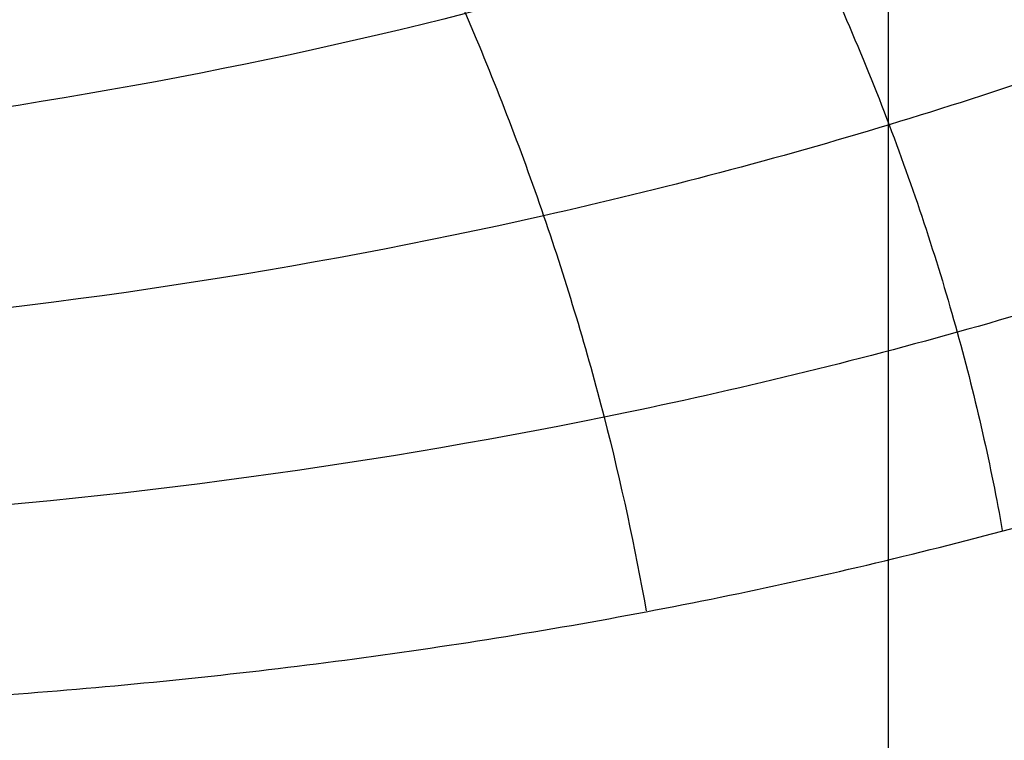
# Model space of a CAD drawing. Header units: centimetres. Extents: x -10 to 8.9, y -29.1 to -8.
# Tile 596 of 656: x -6.5622 to -6.5484, y -28.3981 to -28.388. Entities that reach past the tile are written whole.
import ezdxf

# ---------------------------------------------------------------- set-up
doc = ezdxf.new("R2010")
doc.units = ezdxf.units.CM
doc.layers.add('Default', color=7, linetype='Continuous', true_color=0x000000)

msp = doc.modelspace()

# ---------------------------------------------------------------- linework, layer by layer
at = {"layer": 'Default'}
msp.add_line((-6.550000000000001, -28.35915252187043, 0.2690766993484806), (-6.550000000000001, -28.43016660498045, 0.2432296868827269), dxfattribs=at)
at = {"layer": 'Default', "extrusion": (1, 0, 0)}
for radius in [3.9, 3.6]:
    msp.add_arc((-25.205, 0.45, -6.550000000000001), radius, 90, 180, dxfattribs=at)
at = {"layer": 'Default', "extrusion": (0, 0, -1)}
for centre, radius, start, end in [((6.550000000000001, -28.205, -0.45), 0.9, 270, 90), ((6.550000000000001, -28.205, 0.3399975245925), 0.9000000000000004, 270, 90), ((6.550000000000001, -28.205, -0.45), 0.9, 90, 270), ((6.550000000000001, -28.205, 0.3399975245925), 0.8999999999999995, 90, 270), ((6.550000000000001, -28.205, 1.15), 0.8550000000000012, 270, 90), ((6.550000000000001, -28.205, 1.15), 0.8550000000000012, 90, 270), ((6.550000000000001, -28.205, -0.35), 0.775, 270, 90), ((6.550000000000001, -28.205, -0.35), 0.6000000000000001, 270, 90), ((6.550000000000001, -28.205, -0.4), 0.6000000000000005, 270, 90), ((6.550000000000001, -28.205, -0.4), 0.5999999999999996, 90, 270), ((6.550000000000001, -28.205, -0.2), 0.6367740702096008, 180, 0), ((6.550000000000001, -28.205, -0.1809807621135), 0.6125, 180, 0), ((6.550000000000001, -28.205, -0.1625), 0.6075000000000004, 180, 0), ((6.550000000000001, -28.205, -0.195), 0.6075000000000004, 180, 0), ((6.550000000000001, -28.205, 1.220980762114), 0.6075, 180, 0), ((6.550000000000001, -28.205, 1.24), 0.6075000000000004, 180, 0), ((6.550000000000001, -28.205, -0.18660444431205), 0.5500000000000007, 180, 0), ((6.55000000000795, -28.20500000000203, -0.1625), 0.1937629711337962, 263.8385486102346, 306.1614513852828)]:
    msp.add_arc(centre, radius, start, end, dxfattribs=at)
at = {"layer": 'Default'}
for centre, radius, start, end in [((-6.550000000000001, -28.205, -1.15), 0.8549999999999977, 90, 270), ((-6.550000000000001, -28.205, -0.82), 0.8349999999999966, 90, 270), ((-6.550000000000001, -28.205, -1.13), 0.8349999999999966, 90, 270), ((-6.550000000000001, -28.205, -0.9750000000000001), 0.8350000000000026, 90, 270), ((-6.550000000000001, -28.205, -0.82), 0.8349999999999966, 270, 90), ((-6.550000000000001, -28.205, -1.13), 0.8349999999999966, 270, 90), ((-6.550000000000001, -28.205, -0.9750000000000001), 0.8350000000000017, 270, 90), ((-6.550000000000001, -28.205, -0.17362505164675), 0.7750000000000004, 90, 270), ((-6.550000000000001, -28.205, 0.35), 0.775, 270, 90), ((-6.550000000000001, -28.205, -0.1486250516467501), 0.7749999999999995, 270, 90), ((-6.550000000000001, -28.205, 0.45), 0.6000000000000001, 90, 270), ((-6.550000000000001, -28.205, 0.45), 0.6000000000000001, 270, 90), ((-6.550000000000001, -28.205, 0.35), 0.6000000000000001, 270, 90), ((-6.550000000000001, -28.205, -1.24), 0.6400000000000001, 180, 0), ((-6.550000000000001, -28.205, 0.2), 0.6367740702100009, 180, 0), ((-6.550000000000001, -28.205, 0.1625), 0.6231698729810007, 180, 0), ((-6.550000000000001, -28.205, 0.17875), 0.6074999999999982, 180, 0), ((-6.550000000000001, -28.205, -1.230490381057), 0.6074999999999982, 180, 0), ((-6.550000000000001, -28.205, 0.195), 0.55, 180, 0), ((-6.550000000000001, -28.205, 0.1782088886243), 0.55, 248.3999999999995, 0)]:
    msp.add_arc(centre, radius, start, end, dxfattribs=at)
at = {"layer": 'Default', "extrusion": (-1, 0, 0)}
msp.add_arc((28.205, -0.1449999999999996, 6.550000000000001), 1.2, 275.5456418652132, 280.0456954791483, dxfattribs=at)
at = {"layer": 'Default'}
for points in [[(-6.549999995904, -29.10499504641, -1.129995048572), (-6.562534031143, -29.10499504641, -1.129995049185), (-6.587613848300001, -29.10447872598, -1.129973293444), (-6.625216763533, -29.1021145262, -1.129982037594), (-6.662695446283, -29.09818200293, -1.129979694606), (-6.700029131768, -29.0926742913, -1.129980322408), (-6.737073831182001, -29.08561193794, -1.129980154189), (-6.773802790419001, -29.0770016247, -1.129980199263), (-6.810138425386, -29.06685949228, -1.129980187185), (-6.845986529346, -29.05521510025, -1.129980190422), (-6.881339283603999, -29.04207130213, -1.129980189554), (-6.916101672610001, -29.02746185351, -1.129980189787), (-6.950229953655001, -29.01140569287, -1.129980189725), (-6.983649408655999, -28.99393710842, -1.129980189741), (-7.016292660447, -28.97509411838, -1.129980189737), (-7.048140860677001, -28.95488652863, -1.129980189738), (-7.079107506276, -28.93336748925, -1.129980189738), (-7.109151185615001, -28.91056651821, -1.129980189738), (-7.138208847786, -28.88653057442, -1.129980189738), (-7.166219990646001, -28.86131294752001, -1.129980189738), (-7.193170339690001, -28.8349254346, -1.129980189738), (-7.218986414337, -28.80743764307, -1.129980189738), (-7.243631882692, -28.77888933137, -1.129980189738), (-7.267057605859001, -28.74933627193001, -1.129980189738), (-7.289212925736, -28.71884626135, -1.129980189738), (-7.310087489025, -28.68743253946, -1.129980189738), (-7.329624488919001, -28.65517728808, -1.129980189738), (-7.347795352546, -28.62212915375, -1.129980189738), (-7.364564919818, -28.5883504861, -1.129980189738), (-7.379896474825, -28.5539205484, -1.129980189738), (-7.393783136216, -28.51885373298, -1.129980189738), (-7.406186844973, -28.48324093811, -1.129980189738), (-7.417089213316, -28.44713727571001, -1.129980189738), (-7.426469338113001, -28.41060914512, -1.129980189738), (-7.434307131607, -28.37374413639, -1.129980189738), (-7.440599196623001, -28.33655693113, -1.129980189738), (-7.445327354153, -28.29914276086, -1.129980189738), (-7.448484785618, -28.26156197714, -1.129980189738), (-7.450065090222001, -28.22388067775, -1.129980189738), (-7.450066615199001, -28.18619179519, -1.129980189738), (-7.44848930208, -28.14850979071, -1.129980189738), (-7.445334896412, -28.11092897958, -1.129980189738), (-7.440609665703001, -28.07351393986, -1.129980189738), (-7.434320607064, -28.03632652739, -1.129980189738), (-7.426485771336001, -27.99946088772, -1.129980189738), (-7.41710840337, -27.962931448, -1.129980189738), (-7.406208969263, -27.92682714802, -1.129980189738), (-7.393807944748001, -27.89121296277, -1.129980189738), (-7.379924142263, -27.8561452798, -1.129980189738), (-7.364595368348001, -27.82171420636, -1.129980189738), (-7.347828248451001, -27.78793376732, -1.129980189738), (-7.329660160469, -27.75488449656, -1.129980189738), (-7.310125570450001, -27.72262746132, -1.129980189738), (-7.289253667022, -27.69121236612, -1.129980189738), (-7.267100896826, -27.66072075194, -1.129980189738), (-7.24367717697, -27.63116541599, -1.129980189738), (-7.219034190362, -27.60261541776, -1.129980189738), (-7.193220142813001, -27.57512541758, -1.129980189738), (-7.166272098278, -27.54873599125, -1.129980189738), (-7.138263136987, -27.52351627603, -1.129980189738), (-7.109206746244, -27.4994775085, -1.129980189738), (-7.079164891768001, -27.47667419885, -1.129980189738), (-7.048199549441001, -27.45515245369, -1.129980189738), (-7.016352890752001, -27.43494235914, -1.129980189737), (-6.983711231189, -27.41609686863, -1.129980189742), (-6.950292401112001, -27.39862529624, -1.129980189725), (-6.916165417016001, -27.38256652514, -1.129980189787), (-6.881404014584, -27.36795432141, -1.129980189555), (-6.846052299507, -27.35480779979, -1.129980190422), (-6.810204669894, -27.34316048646, -1.129980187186), (-6.773868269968, -27.33301516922, -1.129980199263), (-6.73714051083, -27.32440226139, -1.12998015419), (-6.700099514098, -27.31733765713, -1.129980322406), (-6.662768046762, -27.31182714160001, -1.129979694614), (-6.625283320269, -27.30789088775, -1.129982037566), (-6.587660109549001, -27.3055227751, -1.129973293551), (-6.562551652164, -27.30500495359, -1.129995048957), (-6.550000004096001, -27.30500495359, -1.129995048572)], [(-6.550000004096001, -27.30500495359, -1.129995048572), (-6.537465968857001, -27.30500495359, -1.129995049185), (-6.512386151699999, -27.30552127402, -1.129973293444), (-6.474783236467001, -27.3078854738, -1.129982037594), (-6.437304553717, -27.31181799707, -1.129979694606), (-6.399970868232, -27.3173257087, -1.129980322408), (-6.362926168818, -27.32438806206, -1.129980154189), (-6.326197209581, -27.3329983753, -1.129980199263), (-6.289861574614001, -27.34314050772, -1.129980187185), (-6.254013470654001, -27.35478489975, -1.129980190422), (-6.218660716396, -27.36792869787, -1.129980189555), (-6.183898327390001, -27.38253814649, -1.129980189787), (-6.149770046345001, -27.39859430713, -1.129980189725), (-6.116350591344, -27.41606289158, -1.129980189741), (-6.083707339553, -27.43490588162, -1.129980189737), (-6.051859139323, -27.45511347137, -1.129980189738), (-6.020892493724, -27.47663251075, -1.129980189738), (-5.990848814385, -27.49943348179, -1.129980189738), (-5.961791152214, -27.52346942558, -1.129980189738), (-5.933780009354, -27.54868705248, -1.129980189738), (-5.906829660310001, -27.5750745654, -1.129980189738), (-5.881013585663, -27.60256235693, -1.129980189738), (-5.856368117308, -27.63111066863, -1.129980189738), (-5.832942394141, -27.66066372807, -1.129980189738), (-5.810787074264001, -27.69115373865, -1.129980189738), (-5.789912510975, -27.72256746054, -1.129980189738), (-5.770375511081, -27.75482271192, -1.129980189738), (-5.752204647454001, -27.78787084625, -1.129980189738), (-5.735435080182, -27.8216495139, -1.129980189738), (-5.720103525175, -27.8560794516, -1.129980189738), (-5.706216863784, -27.89114626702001, -1.129980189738), (-5.693813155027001, -27.92675906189, -1.129980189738), (-5.682910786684, -27.96286272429, -1.129980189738), (-5.673530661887, -27.99939085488, -1.129980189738), (-5.665692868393, -28.03625586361, -1.129980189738), (-5.659400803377, -28.07344306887, -1.129980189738), (-5.654672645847, -28.11085723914, -1.129980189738), (-5.651515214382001, -28.14843802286, -1.129980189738), (-5.649934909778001, -28.18611932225, -1.129980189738), (-5.649933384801, -28.22380820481, -1.129980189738), (-5.65151069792, -28.26149020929, -1.129980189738), (-5.654665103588, -28.29907102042, -1.129980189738), (-5.659390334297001, -28.33648606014, -1.129980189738), (-5.665679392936, -28.37367347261, -1.129980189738), (-5.673514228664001, -28.41053911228, -1.129980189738), (-5.68289159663, -28.447068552, -1.129980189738), (-5.693791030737, -28.48317285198, -1.129980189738), (-5.706192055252, -28.51878703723, -1.129980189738), (-5.720075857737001, -28.5538547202, -1.129980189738), (-5.735404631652, -28.58828579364, -1.129980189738), (-5.752171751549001, -28.62206623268, -1.129980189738), (-5.770339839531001, -28.65511550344, -1.129980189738), (-5.78987442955, -28.68737253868, -1.129980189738), (-5.810746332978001, -28.71878763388, -1.129980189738), (-5.832899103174, -28.74927924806, -1.129980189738), (-5.85632282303, -28.77883458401, -1.129980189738), (-5.880965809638, -28.80738458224, -1.129980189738), (-5.906779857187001, -28.83487458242, -1.129980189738), (-5.933727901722, -28.86126400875, -1.129980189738), (-5.961736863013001, -28.88648372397, -1.129980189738), (-5.990793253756, -28.9105224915, -1.129980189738), (-6.020835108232, -28.93332580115, -1.129980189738), (-6.051800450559, -28.95484754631, -1.129980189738), (-6.083647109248, -28.97505764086, -1.129980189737), (-6.116288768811, -28.99390313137, -1.129980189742), (-6.149707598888, -29.01137470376, -1.129980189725), (-6.183834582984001, -29.02743347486, -1.129980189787), (-6.218595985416, -29.04204567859, -1.129980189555), (-6.253947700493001, -29.05519220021, -1.129980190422), (-6.289795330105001, -29.06683951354, -1.129980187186), (-6.326131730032, -29.07698483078, -1.129980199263), (-6.36285948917, -29.08559773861, -1.12998015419), (-6.399900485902, -29.09266234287, -1.129980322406), (-6.437231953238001, -29.0981728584, -1.129979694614), (-6.47471667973, -29.10210911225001, -1.129982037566), (-6.512339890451, -29.1044772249, -1.129973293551), (-6.537448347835, -29.10499504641, -1.129995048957), (-6.549999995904, -29.10499504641, -1.129995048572)], [(-6.54999999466, -29.08499354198, -1.149993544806), (-6.562348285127, -29.08499354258, -1.149993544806), (-6.587013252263, -29.08445540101, -1.150002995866), (-6.623948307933, -29.08212963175, -1.14999919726), (-6.660723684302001, -29.07824776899, -1.150000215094), (-6.697345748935, -29.07282030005, -1.149999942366), (-6.733698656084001, -29.06585870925, -1.150000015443), (-6.769767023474, -29.05736499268, -1.149999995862), (-6.805407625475, -29.04737034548, -1.150000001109), (-6.840468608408, -29.03593097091, -1.149999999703), (-6.874973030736, -29.0230526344, -1.15000000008), (-6.908893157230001, -29.00874977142, -1.149999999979), (-6.942222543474, -28.99302303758, -1.150000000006), (-6.974865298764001, -28.97591353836, -1.149999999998), (-7.006743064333, -28.95746527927, -1.15), (-7.03783715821, -28.93768911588, -1.15), (-7.068069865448, -28.91663334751, -1.15), (-7.097405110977, -28.89432308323, -1.15), (-7.125772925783, -28.87081033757, -1.15), (-7.153108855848, -28.84615321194, -1.15), (-7.179401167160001, -28.82036335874, -1.15), (-7.204583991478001, -28.79350448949, -1.15), (-7.228627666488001, -28.76560908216, -1.15), (-7.251482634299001, -28.73673271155, -1.15), (-7.273099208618, -28.7069415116, -1.15), (-7.293466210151, -28.67624952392, -1.15), (-7.312527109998, -28.64473889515, -1.15), (-7.330255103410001, -28.61245562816, -1.15), (-7.346616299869, -28.57945973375, -1.15), (-7.361575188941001, -28.54582763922, -1.15), (-7.375124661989, -28.51157375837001, -1.15), (-7.38722678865, -28.47678898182, -1.15), (-7.397864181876, -28.44152591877, -1.15), (-7.407016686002, -28.40584840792, -1.15), (-7.41466462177, -28.36984190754, -1.15), (-7.420804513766, -28.33352114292, -1.15), (-7.425418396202, -28.29698120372, -1.15), (-7.42849999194, -28.26028028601, -1.15), (-7.430043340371, -28.22347886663, -1.15), (-7.430046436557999, -28.18666512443, -1.15), (-7.428508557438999, -28.14985317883, -1.15), (-7.425431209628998, -28.11313923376, -1.15), (-7.420820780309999, -28.07658825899, -1.15), (-7.414683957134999, -28.04025901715, -1.15), (-7.407038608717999, -28.00424470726, -1.15), (-7.397887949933, -27.96855891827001, -1.15), (-7.387251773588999, -27.93328760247, -1.15), (-7.375149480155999, -27.898492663, -1.15), (-7.361599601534, -27.86423027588, -1.15), (-7.346641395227, -27.83059360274, -1.15), (-7.330282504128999, -27.79759691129, -1.15), (-7.312558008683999, -27.7653147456, -1.15), (-7.293499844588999, -27.73380355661, -1.15), (-7.273135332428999, -27.70311054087, -1.15), (-7.251520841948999, -27.67331768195, -1.15), (-7.228667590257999, -27.64443925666, -1.15), (-7.204627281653, -27.61654375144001, -1.15), (-7.179450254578, -27.58968697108, -1.15), (-7.153162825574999, -27.56389755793, -1.15), (-7.125823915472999, -27.5392334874, -1.15), (-7.097441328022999, -27.51570523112, -1.15), (-7.068086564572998, -27.4933783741, -1.15), (-7.037834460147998, -27.4723087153, -1.15), (-7.006722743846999, -27.45252207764, -1.15), (-6.974828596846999, -27.43406595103, -1.149999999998), (-6.942169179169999, -27.41695013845, -1.150000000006), (-6.908822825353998, -27.4012185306, -1.149999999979), (-6.874881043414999, -27.38691047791, -1.15000000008), (-6.840354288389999, -27.37402879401, -1.149999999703), (-6.805278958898, -27.36259055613, -1.150000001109), (-6.769636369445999, -27.35260139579, -1.149999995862), (-6.733570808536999, -27.34411402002, -1.150000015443), (-6.697211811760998, -27.33715686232, -1.149999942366), (-6.660584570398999, -27.33173462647, -1.150000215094), (-6.623819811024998, -27.32785985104, -1.14999919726), (-6.586922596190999, -27.32554162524, -1.150002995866), (-6.562313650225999, -27.32500645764, -1.149993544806), (-6.550000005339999, -27.32500645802, -1.149993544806)], [(-6.550000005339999, -27.32500645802, -1.149993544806), (-6.537651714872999, -27.32500645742, -1.149993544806), (-6.512986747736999, -27.32554459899, -1.150002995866), (-6.476051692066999, -27.32787036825, -1.14999919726), (-6.439276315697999, -27.33175223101, -1.150000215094), (-6.402654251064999, -27.33717969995, -1.149999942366), (-6.366301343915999, -27.34414129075, -1.150000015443), (-6.330232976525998, -27.35263500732, -1.149999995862), (-6.294592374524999, -27.36262965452, -1.150000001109), (-6.259531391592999, -27.37406902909, -1.149999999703), (-6.225026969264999, -27.3869473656, -1.15000000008), (-6.191106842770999, -27.40125022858, -1.149999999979), (-6.157777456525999, -27.41697696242, -1.150000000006), (-6.125134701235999, -27.43408646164, -1.149999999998), (-6.093256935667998, -27.45253472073, -1.15), (-6.062162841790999, -27.47231088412, -1.15), (-6.031930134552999, -27.49336665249, -1.15), (-6.002594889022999, -27.51567691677, -1.15), (-5.974227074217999, -27.53918966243, -1.15), (-5.946891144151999, -27.56384678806, -1.15), (-5.920598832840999, -27.58963664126, -1.15), (-5.895416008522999, -27.61649551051, -1.15), (-5.871372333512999, -27.64439091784, -1.15), (-5.848517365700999, -27.67326728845, -1.15), (-5.826900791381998, -27.7030584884, -1.15), (-5.806533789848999, -27.73375047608, -1.15), (-5.787472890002, -27.76526110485, -1.15), (-5.76974489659, -27.79754437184, -1.15), (-5.753383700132, -27.83054026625, -1.15), (-5.738424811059, -27.86417236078, -1.15), (-5.724875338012, -27.89842624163, -1.15), (-5.71277321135, -27.93321101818, -1.15), (-5.702135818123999, -27.96847408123, -1.15), (-5.692983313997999, -28.00415159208, -1.15), (-5.68533537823, -28.04015809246, -1.15), (-5.679195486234, -28.07647885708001, -1.15), (-5.674581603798, -28.11301879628, -1.15), (-5.67150000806, -28.14971971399, -1.15), (-5.669956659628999, -28.18652113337, -1.15), (-5.669953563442, -28.22333487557, -1.15), (-5.671491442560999, -28.26014682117, -1.15), (-5.674568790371, -28.29686076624, -1.15), (-5.679179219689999, -28.33341174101, -1.15), (-5.685316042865, -28.36974098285, -1.15), (-5.692961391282, -28.40575529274, -1.15), (-5.702112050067, -28.44144108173, -1.15), (-5.712748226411, -28.47671239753, -1.15), (-5.724850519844, -28.511507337, -1.15), (-5.738400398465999, -28.54576972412, -1.15), (-5.753358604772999, -28.57940639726, -1.15), (-5.769717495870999, -28.61240308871, -1.15), (-5.787441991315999, -28.6446852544, -1.15), (-5.806500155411, -28.6761964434, -1.15), (-5.826864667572, -28.70688945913, -1.15), (-5.848479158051, -28.73668231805, -1.15), (-5.871332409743, -28.76556074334, -1.15), (-5.895372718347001, -28.79345624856, -1.15), (-5.920549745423, -28.82031302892, -1.15), (-5.946837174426, -28.84610244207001, -1.15), (-5.974176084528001, -28.8707665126, -1.15), (-6.002558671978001, -28.89429476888, -1.15), (-6.031913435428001, -28.9166216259, -1.15), (-6.062165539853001, -28.9376912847, -1.15), (-6.093277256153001, -28.95747792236, -1.15), (-6.125171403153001, -28.97593404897, -1.149999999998), (-6.157830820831, -28.99304986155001, -1.150000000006), (-6.191177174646, -29.0087814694, -1.149999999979), (-6.225118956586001, -29.02308952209, -1.15000000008), (-6.25964571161, -29.03597120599, -1.149999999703), (-6.294721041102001, -29.04740944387, -1.150000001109), (-6.330363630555, -29.05739860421, -1.149999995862), (-6.366429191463, -29.06588597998, -1.150000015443), (-6.40278818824, -29.07284313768, -1.149999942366), (-6.439415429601, -29.07826537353, -1.150000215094), (-6.476180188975, -29.08214014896, -1.14999919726), (-6.513077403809, -29.08445837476, -1.150002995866), (-6.537686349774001, -29.08499354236, -1.149993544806), (-6.54999999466, -29.08499354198, -1.149993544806)], [(-6.549999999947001, -27.42838343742, -0.7616165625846), (-6.538747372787, -27.42824483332, -0.7617551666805), (-6.516204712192, -27.42845367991, -0.7620351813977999), (-6.482313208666, -27.43024072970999, -0.7624632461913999), (-6.448493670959, -27.43350371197, -0.7628974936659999), (-6.414786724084, -27.43824561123, -0.763337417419), (-6.381352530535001, -27.44444544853, -0.7637809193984), (-6.348201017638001, -27.45209983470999, -0.7642278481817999), (-6.315445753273, -27.46118216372, -0.764676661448), (-6.283108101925, -27.47168408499, -0.7651270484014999), (-6.251249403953, -27.48358745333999, -0.7655781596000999), (-6.219910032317, -27.49687984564, -0.766029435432), (-6.189177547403, -27.51152847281, -0.7664796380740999), (-6.159225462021, -27.52744172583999, -0.7669261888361), (-6.130017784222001, -27.54461827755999, -0.7673695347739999), (-6.101215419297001, -27.56329288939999, -0.7678150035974), (-6.073286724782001, -27.58321536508, -0.7682556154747), (-6.047409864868, -27.60344005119, -0.7686723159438), (-6.024707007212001, -27.6227118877, -0.7690451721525), (-6.004504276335, -27.64114310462, -0.7693833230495), (-5.984998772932, -27.66020157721, -0.7697151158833), (-5.965776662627, -27.68034635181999, -0.7700594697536), (-5.947249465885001, -27.70119728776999, -0.7704083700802), (-5.929608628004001, -27.72252886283, -0.7707584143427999), (-5.913139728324, -27.74390244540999, -0.7711027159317), (-5.896745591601, -27.76673460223, -0.7714641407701), (-5.879471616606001, -27.79280128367, -0.7718690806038), (-5.862185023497, -27.82140181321, -0.7723044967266), (-5.845650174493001, -27.85166194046, -0.7727558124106), (-5.830525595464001, -27.88248582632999, -0.7732063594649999), (-5.816816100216, -27.91378163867, -0.7736550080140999), (-5.804432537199, -27.94575507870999, -0.7741047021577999), (-5.793443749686, -27.97826360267, -0.7745533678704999), (-5.783885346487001, -28.01119863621, -0.7749995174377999), (-5.775776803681, -28.04447658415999, -0.7754420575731), (-5.769121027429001, -28.07806966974, -0.7758806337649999), (-5.763924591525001, -28.11195605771, -0.7763150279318), (-5.760204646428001, -28.14606329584, -0.7767440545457), (-5.75797080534, -28.18027120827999, -0.7771671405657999), (-5.757226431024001, -28.21470555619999, -0.7775824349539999), (-5.757979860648, -28.24925848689, -0.7780047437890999), (-5.760231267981, -28.28374168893, -0.7784336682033), (-5.763975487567, -28.31808767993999, -0.7788678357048), (-5.769197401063, -28.35219385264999, -0.7793060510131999), (-5.775894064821, -28.38605939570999, -0.7797482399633), (-5.784064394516, -28.41964983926, -0.7801939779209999), (-5.793686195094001, -28.45285785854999, -0.7806418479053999), (-5.804730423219, -28.48558927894, -0.781090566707), (-5.817164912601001, -28.51776854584, -0.7815390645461), (-5.830995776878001, -28.54941158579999, -0.7819875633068), (-5.846175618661, -28.5804064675, -0.7824344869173), (-5.862691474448, -28.61072888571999, -0.7828794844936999), (-5.880499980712, -28.64029706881, -0.7833213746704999), (-5.899571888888, -28.66906635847, -0.7837594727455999), (-5.91989141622, -28.69700629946, -0.7841934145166), (-5.941356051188, -28.72398166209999, -0.7846208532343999), (-5.963982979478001, -28.75002327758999, -0.7850431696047), (-5.987781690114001, -28.77512537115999, -0.7854569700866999), (-6.012782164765, -28.7993101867, -0.7858765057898), (-6.03884161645, -28.82242111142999, -0.7863039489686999), (-6.065837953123, -28.84435183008, -0.786736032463), (-6.093752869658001, -28.86509285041, -0.7871728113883), (-6.122529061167, -28.88460275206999, -0.7876132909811), (-6.15214747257, -28.90286625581, -0.7880571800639), (-6.18250003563, -28.91981717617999, -0.7885028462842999), (-6.213581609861, -28.93545322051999, -0.7889502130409), (-6.245293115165, -28.94972306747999, -0.7893978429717), (-6.277594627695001, -28.96261096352, -0.7898451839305), (-6.310433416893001, -28.97409375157, -0.790291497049), (-6.343717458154, -28.98414082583, -0.7907355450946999), (-6.377431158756, -28.99274659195, -0.7911771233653), (-6.411455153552, -28.99988067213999, -0.7916146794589), (-6.445763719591, -29.00553981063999, -0.7920479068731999), (-6.480290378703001, -29.00971218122, -0.7924759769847), (-6.515041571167, -29.01239375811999, -0.7928989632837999), (-6.538334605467, -29.01317723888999, -0.7931772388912), (-6.549999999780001, -29.01331529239, -0.7933152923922)], [(-6.550000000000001, -27.43, -0.5972501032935), (-6.56115897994, -27.43, -0.5970328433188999), (-6.583482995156, -27.43048187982, -0.5965943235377), (-6.616944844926, -27.43265418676, -0.5959253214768), (-6.650259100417, -27.43626923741, -0.5952475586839), (-6.683359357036, -27.44131565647, -0.5945624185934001), (-6.716212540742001, -27.4477863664, -0.5938706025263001), (-6.748794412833, -27.45567987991, -0.5931725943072), (-6.781012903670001, -27.46497802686, -0.5924703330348), (-6.812768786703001, -27.47565012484, -0.591765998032), (-6.844013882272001, -27.48767545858, -0.5910606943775), (-6.874731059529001, -27.50104738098, -0.5903548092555), (-6.904876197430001, -27.51575187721, -0.5896493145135), (-6.934354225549, -27.5317457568, -0.5889464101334), (-6.963076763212, -27.54897711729, -0.5882482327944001), (-6.991013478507, -27.56742165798, -0.5875555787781), (-7.018171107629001, -27.58708750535, -0.5868682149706), (-7.044464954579, -27.60792000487, -0.5861883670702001), (-7.069824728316, -27.62986398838, -0.5855173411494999), (-7.094172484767, -27.65284536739, -0.5848591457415), (-7.117510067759, -27.67686044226, -0.5842067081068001), (-7.139799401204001, -27.70187428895, -0.5835390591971), (-7.160974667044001, -27.72781144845, -0.5828635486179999), (-7.181023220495, -27.75465737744, -0.5821791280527), (-7.19987616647, -27.78231838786, -0.5814885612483), (-7.217534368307, -27.81079578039, -0.5807917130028), (-7.233936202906, -27.83999311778, -0.5800909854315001), (-7.249065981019, -27.86987929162, -0.5793871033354), (-7.26289118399, -27.90039388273, -0.5786815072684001), (-7.275379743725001, -27.93146156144, -0.5779759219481), (-7.286523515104, -27.96306606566, -0.5772707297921), (-7.296282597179, -27.99509245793, -0.5765684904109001), (-7.304656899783, -28.02754004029, -0.5758692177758), (-7.311615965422, -28.06029404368, -0.5751753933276), (-7.317156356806, -28.09332977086, -0.5744875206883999), (-7.321264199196, -28.12657623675, -0.5738071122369), (-7.323931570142, -28.15995589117, -0.5731356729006), (-7.32515493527, -28.19344108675, -0.5724740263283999), (-7.324931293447, -28.22691472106, -0.5718235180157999), (-7.323260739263, -28.26037875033, -0.5711577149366), (-7.32014798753, -28.29371799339, -0.5704837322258), (-7.315595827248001, -28.32691034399, -0.5698007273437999), (-7.309616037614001, -28.35986074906, -0.5691109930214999), (-7.302220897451, -28.3925194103, -0.5684155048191), (-7.293396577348, -28.42491388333, -0.5677136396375), (-7.283181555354, -28.45688503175, -0.5670087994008), (-7.271595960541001, -28.48836355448, -0.5663024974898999), (-7.258771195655, -28.51907310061, -0.5656011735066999), (-7.244383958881, -28.54974020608, -0.5648880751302), (-7.228473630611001, -28.58008165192, -0.5641690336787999), (-7.211527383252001, -28.6091953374, -0.5634655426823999), (-7.19408401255, -28.6363953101, -0.5627952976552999), (-7.176828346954, -28.66108061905, -0.5621755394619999), (-7.158514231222, -28.68525818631, -0.5615570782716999), (-7.139010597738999, -28.70899061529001, -0.5609378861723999), (-7.118580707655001, -28.73193012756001, -0.5603259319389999), (-7.097412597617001, -28.75387608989, -0.5597300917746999), (-7.075801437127, -28.77462114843, -0.5591438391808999), (-7.052120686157, -28.79564115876, -0.5585127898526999), (-7.026110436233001, -28.81682666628, -0.5578356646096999), (-6.998585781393, -28.83728768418, -0.5571347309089), (-6.970426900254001, -28.85633882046, -0.5564328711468), (-6.942060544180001, -28.87379155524, -0.5557398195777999), (-6.912890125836, -28.89006189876, -0.5550407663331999), (-6.882919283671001, -28.90511796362, -0.5543354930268), (-6.852304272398, -28.91887145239, -0.5536297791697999), (-6.821145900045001, -28.93127751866, -0.5529183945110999), (-6.800080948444, -28.93862706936, -0.5524606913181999), (-6.789483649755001, -28.94207027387, -0.5522266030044)], [(-6.789484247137, -28.94207008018, -0.6175262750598), (-6.800126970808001, -28.93861210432, -0.6177613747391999), (-6.821282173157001, -28.93122889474, -0.6182212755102), (-6.852574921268, -28.91875910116, -0.6189357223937), (-6.883317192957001, -28.90493096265, -0.6196445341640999), (-6.913405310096, -28.88979091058, -0.6203527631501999), (-6.942671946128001, -28.87343489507, -0.6210543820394), (-6.971153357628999, -28.85587272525, -0.6217505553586), (-6.999453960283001, -28.83667361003, -0.6224563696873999), (-7.026982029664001, -28.81614593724, -0.6231579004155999), (-7.052724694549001, -28.79511540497, -0.6238285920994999), (-7.075688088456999, -28.77470611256, -0.6244406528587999), (-7.096540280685, -28.75472753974, -0.6250063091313), (-7.117201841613, -28.73340119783, -0.6255859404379), (-7.137298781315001, -28.71097315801, -0.6261852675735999), (-7.156505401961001, -28.68777765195, -0.6267916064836), (-7.174377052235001, -28.6644067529, -0.6273907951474), (-7.191067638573, -28.64083669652, -0.6279842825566), (-7.208179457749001, -28.61460584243, -0.6286329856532), (-7.225174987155, -28.58598153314, -0.6293273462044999), (-7.241316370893, -28.55585288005, -0.6300441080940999), (-7.256034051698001, -28.52518505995, -0.6307598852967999), (-7.269181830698, -28.49444082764, -0.631464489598), (-7.281070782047, -28.46295258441, -0.6321734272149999), (-7.291591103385, -28.43093445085, -0.6328816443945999), (-7.300711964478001, -28.39848002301, -0.6335870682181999), (-7.308395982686, -28.36573904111, -0.6342864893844), (-7.314654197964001, -28.33269712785, -0.6349802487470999), (-7.319480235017, -28.2993587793, -0.6356683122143), (-7.322853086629, -28.26583798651, -0.6363478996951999), (-7.324764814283, -28.23222832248, -0.6370185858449), (-7.325216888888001, -28.19861914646, -0.6376731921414), (-7.324209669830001, -28.16496747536, -0.6383354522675), (-7.321739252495, -28.13136586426, -0.6390098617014), (-7.317810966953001, -28.09790636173, -0.6396929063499), (-7.312441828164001, -28.06469953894, -0.6403827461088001), (-7.305640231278, -28.03176565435, -0.6410787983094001), (-7.297409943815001, -27.99913479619, -0.6417804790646), (-7.287779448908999, -27.96691667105, -0.6424854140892), (-7.276751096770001, -27.9351203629, -0.6431934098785), (-7.264364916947, -27.90386096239, -0.6439019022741), (-7.250624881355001, -27.87314580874, -0.6446107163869), (-7.235567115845, -27.84306114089, -0.6453178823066), (-7.219222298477, -27.81366399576, -0.6460220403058), (-7.201608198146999, -27.78498951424, -0.6467223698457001), (-7.182782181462, -27.75712843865, -0.6474166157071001), (-7.162745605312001, -27.73008418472, -0.6481047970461), (-7.141574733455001, -27.70395960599, -0.6487839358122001), (-7.119270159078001, -27.67875497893, -0.6494553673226), (-7.095911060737, -27.65456105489, -0.6501116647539), (-7.071516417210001, -27.63139470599, -0.6507717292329), (-7.046135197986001, -27.60930554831, -0.6514444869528), (-7.019833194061, -27.58834849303, -0.6521254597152), (-6.992625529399, -27.56853730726, -0.6528149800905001), (-6.964612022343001, -27.54994354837, -0.6535103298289), (-6.935791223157, -27.53256604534, -0.6542115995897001), (-6.906264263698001, -27.51646691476, -0.6549163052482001), (-6.876051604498, -27.50165601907, -0.6556239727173), (-6.845230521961, -27.48817308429, -0.6563327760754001), (-6.813866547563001, -27.47604412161, -0.6570412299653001), (-6.781982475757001, -27.46527960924, -0.6577488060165), (-6.749685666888, -27.45591536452, -0.6584531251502), (-6.716987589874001, -27.4479548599, -0.6591539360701), (-6.684003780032, -27.44142631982, -0.6598487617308), (-6.650747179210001, -27.43633045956, -0.6605373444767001), (-6.617253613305, -27.43267848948, -0.6612188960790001), (-6.583632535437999, -27.43048613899, -0.661891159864), (-6.561207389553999, -27.43, -0.6623316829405), (-6.550000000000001, -27.43, -0.662549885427)], [(-6.550000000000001, -27.43, -0.6972501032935), (-6.561267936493, -27.43, -0.6970307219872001), (-6.583804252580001, -27.43049139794, -0.6965879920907), (-6.61755744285, -27.43270343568, -0.6959129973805), (-6.651160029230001, -27.43638250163, -0.6952291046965), (-6.684598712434, -27.44152813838, -0.6945365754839), (-6.717747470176, -27.44812038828, -0.6938380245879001), (-6.750605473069, -27.45615842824, -0.6931334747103), (-6.783064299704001, -27.46561715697, -0.6924252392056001), (-6.815089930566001, -27.4764852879, -0.6917140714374), (-6.846610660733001, -27.48874036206, -0.6910015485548), (-6.877547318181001, -27.50234857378, -0.6902894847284), (-6.907915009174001, -27.51731967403, -0.6895775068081), (-6.937610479, -27.53360932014, -0.6888679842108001), (-6.966554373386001, -27.55117370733, -0.688162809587), (-6.994658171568, -27.56995299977, -0.6874642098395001), (-7.021924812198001, -27.58994429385, -0.6867720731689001), (-7.048329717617, -27.6111357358, -0.6860872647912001), (-7.073786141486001, -27.63346269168, -0.6854109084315), (-7.098218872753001, -27.65685595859, -0.6847490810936), (-7.121587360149, -27.68126941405, -0.6840878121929), (-7.143890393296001, -27.7067018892, -0.6834121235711), (-7.165081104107, -27.73310768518, -0.6827273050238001), (-7.185092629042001, -27.76040616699, -0.6820343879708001), (-7.203870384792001, -27.78851571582, -0.6813356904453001), (-7.221404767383, -27.8174154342, -0.6806316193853), (-7.237678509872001, -27.84708209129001, -0.679922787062), (-7.252648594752, -27.87744603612, -0.6792108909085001), (-7.266266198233, -27.90840470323, -0.6784983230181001), (-7.278516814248, -27.93991686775, -0.6777860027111), (-7.289380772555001, -27.97192859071, -0.6770751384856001), (-7.298848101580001, -28.00441727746, -0.6763662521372), (-7.306887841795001, -28.03728913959, -0.6756614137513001), (-7.313479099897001, -28.07044277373, -0.6749627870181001), (-7.318621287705, -28.10386986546, -0.6742704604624), (-7.322299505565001, -28.13747402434, -0.673586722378), (-7.324510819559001, -28.17124320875, -0.6729107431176), (-7.32524574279, -28.20505069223, -0.6722491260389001), (-7.324506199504, -28.23885557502, -0.6715875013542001), (-7.322293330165, -28.27259428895, -0.6709121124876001), (-7.318610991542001, -28.30621099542, -0.6702280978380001), (-7.313462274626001, -28.33965308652, -0.6695354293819), (-7.306867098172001, -28.37280435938, -0.6688368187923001), (-7.298825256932, -28.40566618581, -0.6681321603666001), (-7.28936568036, -28.43811889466, -0.6674240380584), (-7.278492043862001, -28.47015225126, -0.6667126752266), (-7.266236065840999, -28.50166786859, -0.6660002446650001), (-7.252617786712, -28.53261978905, -0.6652878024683), (-7.237652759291, -28.56296621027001, -0.6645762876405), (-7.221395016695, -28.5926013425, -0.6638681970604), (-7.203847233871, -28.62152114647, -0.6631636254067), (-7.18506935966, -28.64962682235, -0.6624650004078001), (-7.165062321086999, -28.67691634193, -0.6617722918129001), (-7.143889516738, -28.70329841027, -0.6610880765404), (-7.121599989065, -28.72871687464, -0.6604127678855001), (-7.098221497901, -28.75314154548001, -0.6597511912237), (-7.073795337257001, -28.77652867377, -0.659089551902), (-7.048350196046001, -28.79884641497, -0.6584134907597), (-7.021980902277, -28.8200122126, -0.6577295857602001), (-6.994713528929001, -28.84000846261, -0.6570373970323), (-6.966608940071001, -28.85879138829, -0.6563387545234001), (-6.937678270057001, -28.87635130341, -0.6556338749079), (-6.908003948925, -28.89263330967, -0.6549248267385), (-6.877681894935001, -28.90758833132, -0.6542138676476), (-6.846740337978, -28.92120609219, -0.6535016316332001), (-6.815218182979, -28.93346826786, -0.6527890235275), (-6.783158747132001, -28.94435386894, -0.65207705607), (-6.750663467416, -28.95382607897, -0.6513680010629), (-6.717828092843, -28.96186149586, -0.6506639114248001), (-6.684674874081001, -28.96845858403, -0.6499652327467), (-6.651218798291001, -28.97361042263, -0.6492723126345), (-6.617557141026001, -28.97729720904, -0.6485872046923), (-6.583793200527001, -28.97950903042, -0.6479120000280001), (-6.561261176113, -28.98, -0.6474693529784), (-6.550000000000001, -28.98, -0.6472501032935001)], [(-6.550000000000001, -28.98, -0.6472501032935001), (-6.538733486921, -28.98, -0.6470307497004), (-6.516189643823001, -28.97950872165, -0.6465878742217), (-6.482389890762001, -28.97729300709, -0.6459119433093), (-6.448718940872, -28.97360204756, -0.6452266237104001), (-6.415286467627, -28.96845141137, -0.6445341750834), (-6.382136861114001, -28.9618541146, -0.6438355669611), (-6.349274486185, -28.95380935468, -0.6431308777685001), (-6.316821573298, -28.94434696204, -0.6424227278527), (-6.284787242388, -28.93346993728, -0.6417113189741), (-6.253280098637, -28.92121449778, -0.6409990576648), (-6.222324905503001, -28.90759197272, -0.6402865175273), (-6.191987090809, -28.89262837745, -0.6395751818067), (-6.162348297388, -28.87636610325, -0.6388669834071), (-6.133423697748, -28.85881215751, -0.6381622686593), (-6.1053183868, -28.84003103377, -0.6374636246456), (-6.07803369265, -28.82002363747, -0.6367710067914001), (-6.051669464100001, -28.7988625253, -0.6360872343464), (-6.026237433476, -28.77655854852, -0.6354115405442), (-6.001809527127, -28.75317251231, -0.6347498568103), (-5.978430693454, -28.72875070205, -0.6340883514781), (-5.956125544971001, -28.70331637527, -0.6334126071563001), (-5.934966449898, -28.67695331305, -0.6327288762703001), (-5.914960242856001, -28.6496691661, -0.6320362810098), (-5.896181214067, -28.62156563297, -0.6313376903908), (-5.878632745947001, -28.59264971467, -0.6306331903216), (-5.862367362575, -28.56300470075, -0.6299248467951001), (-5.847408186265, -28.53267528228, -0.629213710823), (-5.833784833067, -28.50171815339, -0.6285011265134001), (-5.821532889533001, -28.47022030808, -0.6277890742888), (-5.8106490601, -28.43816826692, -0.6270772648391), (-5.801170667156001, -28.40565376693, -0.6263677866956), (-5.793124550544, -28.37276766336, -0.6256626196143), (-5.786530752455, -28.33961176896, -0.6249639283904), (-5.78138744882, -28.30619858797, -0.6242718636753), (-5.777701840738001, -28.27254822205, -0.6235871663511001), (-5.775489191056, -28.23876096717, -0.6229108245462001), (-5.774754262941, -28.20494234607, -0.6222489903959), (-5.775493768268, -28.17114853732, -0.6215875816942), (-5.777706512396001, -28.13740264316, -0.6209120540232), (-5.781393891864, -28.10374893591, -0.6202272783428), (-5.786546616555, -28.07029563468, -0.6195343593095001), (-5.793145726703, -28.0371388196, -0.6188356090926), (-5.801183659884, -28.00430073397, -0.6181314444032), (-5.810652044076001, -27.97182316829, -0.6174227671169), (-5.821536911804, -27.93976765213, -0.6167108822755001), (-5.833799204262, -27.90824671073, -0.6159982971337), (-5.847421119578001, -27.87729763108, -0.615285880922), (-5.862376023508, -27.84697847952, -0.6145749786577), (-5.878652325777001, -27.8173156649, -0.613866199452), (-5.896211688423, -27.78838626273, -0.6131613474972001), (-5.914995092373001, -27.76028113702, -0.6124626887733), (-5.934999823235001, -27.73300334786, -0.6117702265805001), (-5.956160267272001, -27.70664206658, -0.6110865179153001), (-5.978475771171, -27.68119987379, -0.6104105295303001), (-6.001860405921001, -27.6567765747, -0.6097489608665), (-6.026289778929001, -27.63339360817, -0.6090872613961), (-6.051718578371, -27.61109628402, -0.6084116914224), (-6.078088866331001, -27.58993391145, -0.6077277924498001), (-6.105377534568, -27.56992754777, -0.6070351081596), (-6.133484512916, -27.55114909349, -0.6063364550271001), (-6.162412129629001, -27.53359698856, -0.6056316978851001), (-6.192055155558, -27.51733618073, -0.6049234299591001), (-6.222391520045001, -27.50237706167, -0.6042121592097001), (-6.253344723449, -27.48875867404, -0.6034996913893), (-6.284863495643, -27.47650207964, -0.6027871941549), (-6.316910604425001, -27.46562484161, -0.6020755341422), (-6.349366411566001, -27.45616608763, -0.6013673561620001), (-6.382222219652, -27.44812703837, -0.6006628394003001), (-6.415376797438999, -27.44153241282, -0.5999641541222), (-6.448824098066, -27.43638416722, -0.5992714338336), (-6.482460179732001, -27.43270175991, -0.5985868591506), (-6.516196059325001, -27.43049163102, -0.5979122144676), (-6.538732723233, -27.43, -0.5974694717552), (-6.550000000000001, -27.43, -0.5972501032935)], [(-6.59059794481, -28.39515062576, 0.2199999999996), (-6.589190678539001, -28.39547802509, 0.2199999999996), (-6.586349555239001, -28.39607220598, 0.2198956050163), (-6.582035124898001, -28.39677474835, 0.2194212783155), (-6.577676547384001, -28.39728515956, 0.2186232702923), (-6.573289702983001, -28.39759751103, 0.2174946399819), (-6.568892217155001, -28.39770611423, 0.2160281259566), (-6.564505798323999, -28.39760407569, 0.2142170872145), (-6.560157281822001, -28.39728391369, 0.2120574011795), (-6.555874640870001, -28.3967408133, 0.2095461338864), (-6.551687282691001, -28.3959725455, 0.2066812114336), (-6.547628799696, -28.394977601, 0.2034636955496), (-6.543743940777, -28.39375793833, 0.1999061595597), (-6.5400812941, -28.39232273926, 0.196032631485), (-6.536671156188, -28.39067928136, 0.1918529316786), (-6.533552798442, -28.38883774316, 0.1873879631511), (-6.530775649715, -28.38682224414, 0.182681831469), (-6.528382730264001, -28.38466341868, 0.1777885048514), (-6.526404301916, -28.38239166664, 0.1727605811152), (-6.524861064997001, -28.38003629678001, 0.1676497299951), (-6.5241302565, -28.37843622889, 0.1642166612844), (-6.523839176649, -28.37762652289, 0.1624998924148)], [(-6.600855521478, -28.43343242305, 0.22), (-6.599586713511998, -28.43371489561, 0.22), (-6.597017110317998, -28.43420404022, 0.2199154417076), (-6.593094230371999, -28.43470055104, 0.219531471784), (-6.589082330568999, -28.43495533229, 0.2188808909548), (-6.584987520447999, -28.4349563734, 0.2179520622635), (-6.580803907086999, -28.43468975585, 0.2167279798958), (-6.576531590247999, -28.43413679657, 0.2151872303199), (-6.572184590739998, -28.43327795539, 0.2133095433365), (-6.567771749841, -28.43209028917, 0.211068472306), (-6.563318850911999, -28.43055216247, 0.2084408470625), (-6.558863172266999, -28.42864620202, 0.2054082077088), (-6.554446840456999, -28.42635784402, 0.2019532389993), (-6.550133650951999, -28.423686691, 0.1980753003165), (-6.545995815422, -28.42064640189, 0.1937874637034), (-6.542110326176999, -28.41726500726, 0.1891163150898), (-6.538565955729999, -28.41359832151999, 0.1841199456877), (-6.535439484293, -28.40971529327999, 0.1788685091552), (-6.532796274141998, -28.40570080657, 0.1734506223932), (-6.530679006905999, -28.40163826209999, 0.1679527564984), (-6.529636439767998, -28.39896782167, 0.1643137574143), (-6.52920332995, -28.39764368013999, 0.1625)]]:
    msp.add_open_spline(points, degree=3, dxfattribs=at)
for points, knots in [([(-5.978187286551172, -27.65671795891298, -0.8200013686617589), (-5.982028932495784, -27.65271221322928, -0.8198943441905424), (-6.0036866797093, -27.63059904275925, -0.8192981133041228), (-6.045434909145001, -27.592650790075, -0.8182125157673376), (-6.107814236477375, -27.54614199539, -0.81665422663), (-6.1750504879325, -27.505673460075, -0.8150551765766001), (-6.246341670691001, -27.47188979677, -0.8134306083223), (-6.320641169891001, -27.445368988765, -0.8118060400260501), (-6.396800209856, -27.42644239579, -0.8102069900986), (-6.473795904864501, -27.415221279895, -0.8086487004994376), (-6.550005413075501, -27.41158862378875, -0.8071806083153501), (-6.626214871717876, -27.415222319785, -0.8057125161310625), (-6.703210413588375, -27.42644448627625, -0.8041542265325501), (-6.779369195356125, -27.44537211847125, -0.8025551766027), (-6.853668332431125, -27.4718939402, -0.8009306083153), (-6.924959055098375, -27.50567857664, -0.7993060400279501), (-6.992194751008, -27.54614802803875, -0.7977069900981), (-7.054573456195, -27.59265767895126, -0.79614870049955), (-7.111030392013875, -27.64397726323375, -0.7946806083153), (-7.1623492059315, -27.700434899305, -0.7932125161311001), (-7.2088580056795, -27.762814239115, -0.7916542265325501), (-7.249326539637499, -27.83005048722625, -0.7900551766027), (-7.2831102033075, -27.90134167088, -0.7884306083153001), (-7.309631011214, -27.97564116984, -0.78680604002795), (-7.328557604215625, -28.05180020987, -0.7852069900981), (-7.339778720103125, -28.12879590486, -0.78364870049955), (-7.343411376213, -28.205005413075, -0.7821806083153), (-7.339777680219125, -28.28121487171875, -0.7807125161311), (-7.328555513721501, -28.358210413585, -0.77915422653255), (-7.314570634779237, -28.41448112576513, -0.7779727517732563), (-7.305021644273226, -28.4449068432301, -0.7773179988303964), (-7.303262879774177, -28.4503068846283, -0.7772012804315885)], [9.275203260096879, 9.275203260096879, 9.275203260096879, 9.275203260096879, 9.451340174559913, 10.25789556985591, 11.0644509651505, 11.8710063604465, 12.67756175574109, 13.48411715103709, 14.29067254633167, 15.09722794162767, 15.90378333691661, 16.71033873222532, 17.5168941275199, 18.32344952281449, 19.13000491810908, 19.93656031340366, 20.74311570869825, 21.54967110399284, 22.35622649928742, 23.16278189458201, 23.9693372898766, 24.77589268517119, 25.58244808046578, 26.38900347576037, 27.19555887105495, 28.00211426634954, 28.80866966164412, 29.61522505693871, 30.4217804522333, 31.228335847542, 31.40302071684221, 31.40302071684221, 31.40302071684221, 31.40302071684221]), ([(-6.525029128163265, -28.3657046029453, 0.1673219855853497), (-6.525841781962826, -28.36763990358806, 0.1707653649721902), (-6.528032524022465, -28.37135547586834, 0.1773501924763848), (-6.5329017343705, -28.37649640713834, 0.1865193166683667), (-6.538118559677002, -28.38035750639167, 0.1935602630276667), (-6.542943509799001, -28.38307654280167, 0.1987218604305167), (-6.546881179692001, -28.38492254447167, 0.2023611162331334), (-6.551193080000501, -28.38655686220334, 0.20577445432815), (-6.557439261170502, -28.38839376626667, 0.2099645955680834), (-6.566013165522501, -28.38994010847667, 0.2143690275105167), (-6.577201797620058, -28.3902571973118, 0.2178827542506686), (-6.585100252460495, -28.38920594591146, 0.2187493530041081), (-6.589134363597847, -28.38829557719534, 0.2187314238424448)], [0.009703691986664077, 0.009703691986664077, 0.009703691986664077, 0.009703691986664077, 0.1377287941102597, 0.2657538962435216, 0.3937789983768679, 0.4577915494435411, 0.5218041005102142, 0.5858166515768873, 0.6498292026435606, 0.7778543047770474, 0.9058794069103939, 1.033904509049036, 1.033904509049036, 1.033904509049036, 1.033904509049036]), ([(-6.523490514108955, -28.36947994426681, 0.1649372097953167), (-6.52423679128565, -28.37134777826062, 0.168532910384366), (-6.526332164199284, -28.37493368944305, 0.1754382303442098), (-6.531175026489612, -28.3798878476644, 0.1851165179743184), (-6.536466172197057, -28.38359535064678, 0.1925822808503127), (-6.541408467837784, -28.38619234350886, 0.198069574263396), (-6.545463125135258, -28.3879463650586, 0.2019442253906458), (-6.549919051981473, -28.38948701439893, 0.2055818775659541), (-6.556394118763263, -28.39119740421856, 0.2100519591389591), (-6.565326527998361, -28.39258433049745, 0.2147594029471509), (-6.577053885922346, -28.39271023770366, 0.2185238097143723), (-6.585368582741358, -28.39153483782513, 0.2194572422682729), (-6.589619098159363, -28.39056595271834, 0.2194428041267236)], [0.009703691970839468, 0.009703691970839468, 0.009703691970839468, 0.009703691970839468, 0.1377287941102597, 0.2657538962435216, 0.3937789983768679, 0.4577915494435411, 0.5218041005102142, 0.5858166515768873, 0.6498292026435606, 0.7778543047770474, 0.9058794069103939, 1.033904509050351, 1.033904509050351, 1.033904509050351, 1.033904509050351]), ([(-6.55242660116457, -28.36951097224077, 0.1921559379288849), (-6.551517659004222, -28.36986801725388, 0.1926465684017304), (-6.549634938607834, -28.37075651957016, 0.193560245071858), (-6.546754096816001, -28.37263284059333, 0.1946023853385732), (-6.543960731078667, -28.37503448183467, 0.1952118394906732), (-6.541425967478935, -28.37786660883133, 0.1953152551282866), (-6.539294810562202, -28.380987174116, 0.1948929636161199), (-6.537669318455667, -28.38422336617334, 0.1939812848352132), (-6.536593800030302, -28.38740032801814, 0.1926647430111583), (-6.536232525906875, -28.38938322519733, 0.1915918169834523), (-6.53613093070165, -28.39032347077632, 0.1910265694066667)], [0.01055392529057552, 0.01055392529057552, 0.01055392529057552, 0.01055392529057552, 0.05581732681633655, 0.1015470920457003, 0.147276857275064, 0.1930066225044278, 0.2387363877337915, 0.2844661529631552, 0.3301959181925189, 0.375834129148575, 0.375834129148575, 0.375834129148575, 0.375834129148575]), ([(-6.554857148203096, -28.37159113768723, 0.1952026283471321), (-6.554028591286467, -28.37197973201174, 0.1957228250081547), (-6.552318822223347, -28.37292084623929, 0.1967025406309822), (-6.549715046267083, -28.37483201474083, 0.1978727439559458), (-6.547191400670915, -28.37721924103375, 0.1986468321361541), (-6.544888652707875, -28.37999296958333, 0.1989522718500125), (-6.542925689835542, -28.38302637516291, 0.1987622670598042), (-6.541388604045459, -28.3861675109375, 0.19809788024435), (-6.540319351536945, -28.38926184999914, 0.1970235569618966), (-6.539914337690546, -28.39120749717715, 0.1960958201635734), (-6.539781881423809, -28.39213463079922, 0.1955966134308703)], [0.01055392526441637, 0.01055392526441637, 0.01055392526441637, 0.01055392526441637, 0.05581732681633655, 0.1015470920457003, 0.147276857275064, 0.1930066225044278, 0.2387363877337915, 0.2844661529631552, 0.3301959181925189, 0.3758340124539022, 0.3758340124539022, 0.3758340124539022, 0.3758340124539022]), ([(-6.523037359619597, -28.37318108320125, 0.1624999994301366), (-6.52366101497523, -28.37497162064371, 0.1661614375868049), (-6.525539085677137, -28.37842520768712, 0.1732651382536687), (-6.530160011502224, -28.38320362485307, 0.1833441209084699), (-6.535379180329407, -28.38677693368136, 0.1912031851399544), (-6.540331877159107, -28.38926716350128, 0.1970100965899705), (-6.544429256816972, -28.39094018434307, 0.201123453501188), (-6.548959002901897, -28.39239744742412, 0.2049946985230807), (-6.555575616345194, -28.39399436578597, 0.2097635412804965), (-6.564776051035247, -28.39523643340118, 0.214806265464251), (-6.576967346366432, -28.39518447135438, 0.218858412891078), (-6.585662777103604, -28.39389204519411, 0.2198718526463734), (-6.590110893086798, -28.39286939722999, 0.2198635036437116)], [0.0105530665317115, 0.0105530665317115, 0.0105530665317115, 0.0105530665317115, 0.1377287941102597, 0.2657538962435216, 0.3937789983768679, 0.4577915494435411, 0.5218041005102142, 0.5858166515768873, 0.6498292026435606, 0.7778543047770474, 0.9058794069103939, 1.033904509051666, 1.033904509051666, 1.033904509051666, 1.033904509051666]), ([(-6.557546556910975, -28.37351701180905, 0.1980936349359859), (-6.556802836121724, -28.37393270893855, 0.1986391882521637), (-6.555274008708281, -28.37491722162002, 0.1996759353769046), (-6.552957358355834, -28.37685092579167, 0.20095894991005), (-6.550714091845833, -28.37921491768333, 0.2018809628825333), (-6.548657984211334, -28.381925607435, 0.2023715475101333), (-6.546884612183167, -28.38487041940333, 0.20239914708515), (-6.545464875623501, -28.38791629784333, 0.2019726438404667), (-6.544436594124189, -28.39092719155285, 0.2011391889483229), (-6.544012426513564, -28.39283405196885, 0.2003620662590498), (-6.543861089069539, -28.39374710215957, 0.1999331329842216)], [0.01055392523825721, 0.01055392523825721, 0.01055392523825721, 0.01055392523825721, 0.05581732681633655, 0.1015470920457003, 0.147276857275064, 0.1930066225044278, 0.2387363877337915, 0.2844661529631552, 0.3301959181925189, 0.3758338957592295, 0.3758338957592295, 0.3758338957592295, 0.3758338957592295]), ([(-6.560512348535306, -28.37526837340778, 0.2008192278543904), (-6.559860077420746, -28.37570659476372, 0.2013867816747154), (-6.558524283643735, -28.37672520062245, 0.2024732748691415), (-6.556510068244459, -28.37866927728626, 0.2038562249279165), (-6.554561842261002, -28.38100129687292, 0.2049113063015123), (-6.552769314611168, -28.38364405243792, 0.2055710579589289), (-6.551207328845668, -28.3864981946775, 0.2058010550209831), (-6.549932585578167, -28.38944770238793, 0.2056007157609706), (-6.548977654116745, -28.39237326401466, 0.2050026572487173), (-6.548557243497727, -28.39423899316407, 0.2043779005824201), (-6.548398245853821, -28.39513654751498, 0.2040215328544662)], [0.01055392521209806, 0.01055392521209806, 0.01055392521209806, 0.01055392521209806, 0.05581732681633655, 0.1015470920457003, 0.147276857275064, 0.1930066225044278, 0.2387363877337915, 0.2844661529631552, 0.3301959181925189, 0.3758337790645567, 0.3758337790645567, 0.3758337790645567, 0.3758337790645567]), ([(-6.563751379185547, -28.3768076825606, 0.2033442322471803), (-6.563197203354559, -28.377263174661, 0.2039303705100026), (-6.562066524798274, -28.37830552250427, 0.2050592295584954), (-6.560370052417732, -28.38024701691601, 0.2065290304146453), (-6.558731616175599, -28.38253803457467, 0.2077018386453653), (-6.557219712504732, -28.38510792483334, 0.2085137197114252), (-6.555890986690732, -28.38786942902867, 0.2089289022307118), (-6.554789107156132, -28.39072168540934, 0.208939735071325), (-6.553940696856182, -28.3935603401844, 0.2085669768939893), (-6.553548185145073, -28.39538275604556, 0.2080925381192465), (-6.553393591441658, -28.39626343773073, 0.2078090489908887)], [0.01055392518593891, 0.01055392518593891, 0.01055392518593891, 0.01055392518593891, 0.05581732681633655, 0.1015470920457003, 0.147276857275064, 0.1930066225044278, 0.2387363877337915, 0.2844661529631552, 0.3301959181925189, 0.375833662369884, 0.375833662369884, 0.375833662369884, 0.375833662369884])]:
    msp.add_open_spline(points, degree=3, knots=knots, dxfattribs=at)

doc.saveas('drawing.dxf')
